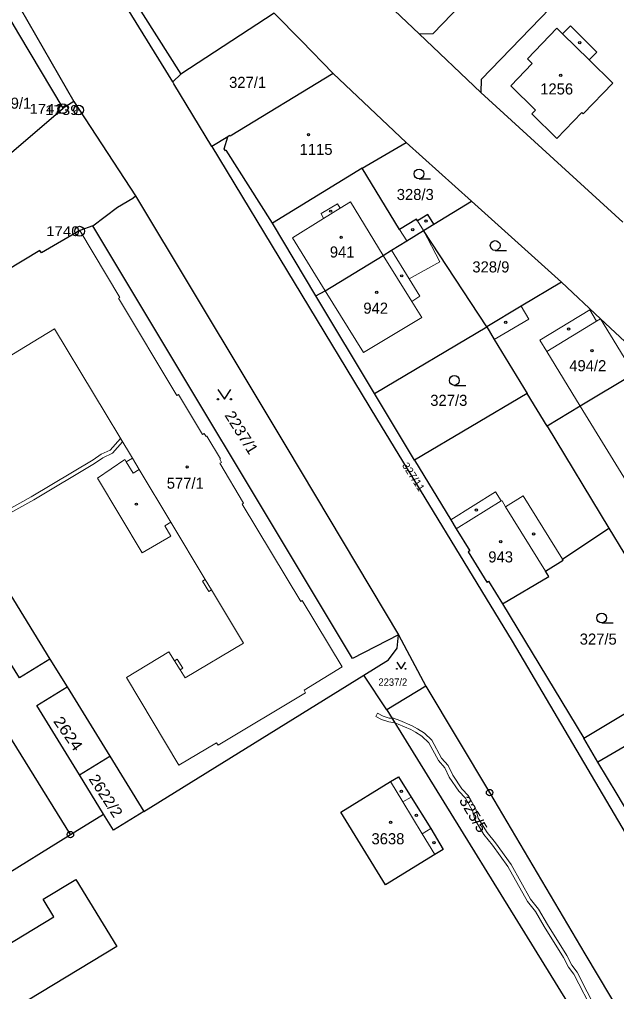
# Model space of a CAD drawing. Extents: x -679733 to -673243, y -1075091 to -1066557.
# Drawn here: x -676019.9 to -675928.2, y -1072252.4 to -1072103.3 of the extents above; entities that cross this region are included whole.
import ezdxf
from ezdxf.enums import TextEntityAlignment as Align

# ---------------------------------------------------------------- set-up
doc = ezdxf.new("R2010")
doc.units = 0
doc.header["$LTSCALE"] = 0.68
for name, color, linetype, lineweight in [('1', 7, 'Continuous', 25), ('13', 7, 'Continuous', 13), ('3', 7, 'Continuous', 25), ('4', 7, 'Continuous', 13), ('5', 7, 'Continuous', 25), ('8', 7, 'Continuous', 25)]:
    doc.layers.add(name, color=color, linetype=linetype, lineweight=lineweight)
doc.layers.add('2', color=7, linetype='Continuous')

msp = doc.modelspace()

# ---------------------------------------------------------------- linework, layer by layer
at = {"layer": '1'}
for p, q in [((-676011.66, -1072085.56), (-675995.07, -1072111.67)), ((-675949, -1072114.48), (-675958.48, -1072105.46)), ((-675960.5, -1072122.13), (-675971.7, -1072111.57)), ((-675949, -1072114.48), (-675927.21, -1072134.38)), ((-676011.5, -1072115.85), (-676013.15, -1072116.89)), ((-675967.23, -1072126.09), (-675960.5, -1072122.13)), ((-675950.47, -1072131.15), (-675960.5, -1072122.13)), ((-675956.24, -1072134.69), (-675950.47, -1072131.15)), ((-675936.62, -1072143.58), (-675950.47, -1072131.15)), ((-675929.38, -1072181.3), (-675916.07, -1072203.21)), ((-675945.71, -1072192.93), (-675933.22, -1072213.55)), ((-675963.46, -1072209.2), (-675966.99, -1072203.87)), ((-675933.22, -1072213.55), (-675916.07, -1072203.21)), ((-675957.46, -1072205.54), (-675963.46, -1072209.2)), ((-675963.46, -1072209.2), (-675930.36, -1072262.74)), ((-676010.66, -1072219.18), (-676006, -1072216.3)), ((-676055.87, -1072255.44), (-676012.06, -1072228.33))]:
    msp.add_line(p, q, dxfattribs=at)
for points in [[(-676051.66, -1072055.61), (-676041.29, -1072068.57), (-676020.94, -1072099.46), (-676011.5, -1072115.85), (-676002.04, -1072130.35)], [(-675990.34, -1072122.74), (-675996.15, -1072113.13), (-675996.34, -1072112.83), (-676012.81, -1072086.13)], [(-675976.24, -1072088.58), (-675969.9, -1072094.63), (-675958.48, -1072105.46)], [(-675930.8, -1072093.65), (-675948.97, -1072112.49), (-675949, -1072114.48)], [(-675958.48, -1072105.46), (-675956.35, -1072105.41), (-675947.74, -1072096.46)], [(-676013.15, -1072116.89), (-676019.98, -1072105.48), (-676022.66, -1072100.85)], [(-675971.7, -1072111.57), (-675976.56, -1072106.53), (-675980.75, -1072102.28), (-675995.07, -1072111.67), (-675996.34, -1072112.83)], [(-675971.7, -1072111.57), (-675987.53, -1072121.19), (-675987.59, -1072121.09), (-675987.89, -1072121.27)], [(-676027.08, -1072128.72), (-676026.9, -1072128.59), (-676026.97, -1072128.51), (-676024.74, -1072126.76), (-676013.15, -1072116.89)], [(-675981, -1072134.52), (-675988.13, -1072123.34), (-675988.23, -1072123.4), (-675988.41, -1072123.1), (-675987.89, -1072121.27), (-675990.34, -1072122.74)], [(-675990.34, -1072122.74), (-675965.06, -1072164.5), (-675944.22, -1072198.66), (-675920.45, -1072238.88), (-675899.68, -1072273.04), (-675879.13, -1072306.74), (-675849.47, -1072355.79), (-675790.19, -1072454.14)], [(-675956.24, -1072134.69), (-675957.18, -1072133.17), (-675958.76, -1072134.14), (-675958.92, -1072133.89), (-675961.49, -1072135.47), (-675967.23, -1072126.09), (-675981, -1072134.52)], [(-676008.59, -1072134.94), (-676004.81, -1072132.06), (-676002.47, -1072130.7), (-676002.04, -1072130.35)], [(-676002.04, -1072130.35), (-675984.64, -1072159.26), (-675978.83, -1072168.99), (-675961.64, -1072197.66), (-675957.46, -1072205.54)], [(-676008.59, -1072134.94), (-676010.58, -1072135.65), (-676016.49, -1072139.09), (-676016.72, -1072138.71), (-676032.8, -1072148.4), (-676032.57, -1072148.78), (-676038.37, -1072152.3), (-676046.51, -1072160.26)], [(-675961.64, -1072197.66), (-675968.73, -1072201.32), (-676008.59, -1072134.94)], [(-675959.18, -1072170.89), (-675965.35, -1072160.63), (-675974.36, -1072145.69), (-675981, -1072134.52)], [(-675974.36, -1072145.69), (-675972.91, -1072144.92), (-675964.04, -1072139.48), (-675962.74, -1072138.64), (-675960.4, -1072137.25), (-675957.83, -1072135.67), (-675956.24, -1072134.69)], [(-675965.35, -1072160.63), (-675948.12, -1072150.4), (-675957.83, -1072135.67)], [(-675936.62, -1072143.58), (-675942.83, -1072147.27), (-675948.12, -1072150.4)], [(-675923.12, -1072156.21), (-675930.65, -1072149.18), (-675936.62, -1072143.58)], [(-675948.12, -1072150.4), (-675946.95, -1072152.37), (-675941.89, -1072160.67)], [(-675923.12, -1072156.21), (-675925.47, -1072157.62), (-675933.75, -1072162.6), (-675938.85, -1072165.67), (-675929.38, -1072181.3)], [(-675938.85, -1072165.67), (-675941.89, -1072160.67), (-675959.18, -1072170.89)], [(-675959.18, -1072170.89), (-675953.64, -1072180.04), (-675952.8, -1072181.4), (-675950.72, -1072184.79), (-675950.97, -1072184.94), (-675948.1, -1072189.62), (-675947.84, -1072189.46), (-675945.71, -1072192.93)], [(-675945.71, -1072192.93), (-675938.56, -1072188.75), (-675939.11, -1072187.9), (-675936.39, -1072186.2), (-675936.49, -1072186.05), (-675929.38, -1072181.3)], [(-676027.64, -1072190.88), (-676023.35, -1072188.23), (-676015.2, -1072201.4), (-676012.56, -1072205.66), (-676006, -1072216.3), (-676000.77, -1072224.76), (-675966.99, -1072203.87)], [(-676015.2, -1072201.4), (-676019.85, -1072204.29), (-676027.79, -1072191.56), (-676027.64, -1072190.88)], [(-676012.06, -1072228.33), (-676032.81, -1072194.85), (-676034.65, -1072192.81)], [(-675966.99, -1072203.87), (-675963.2, -1072201.53), (-675961.87, -1072199.73), (-675961.64, -1072197.66)], [(-676010.66, -1072219.18), (-676017.22, -1072208.54), (-676012.56, -1072205.66)], [(-675957.46, -1072205.54), (-675947.66, -1072221.89), (-675933.02, -1072246.64), (-675925.29, -1072259.54)], [(-675906.6, -1072219.76), (-675914.77, -1072207.74), (-675931.04, -1072217.19)], [(-675914.5, -1072244.76), (-675916.25, -1072241.85), (-675918.79, -1072237.63), (-675923.45, -1072229.88), (-675928.1, -1072222.1), (-675931.04, -1072217.19), (-675933.22, -1072213.55)], [(-676012.06, -1072228.33), (-676006.96, -1072225.18), (-676010.66, -1072219.18)], [(-676000.77, -1072224.76), (-676005.43, -1072227.64), (-676006.96, -1072225.18)]]:
    msp.add_lwpolyline(points, dxfattribs=at)
for points in [[(-675944.43, -1072113.45), (-675940.61, -1072117.2), (-675941.17, -1072117.77), (-675937.35, -1072121.52), (-675933.52, -1072117.53), (-675933.29, -1072117.75), (-675928.75, -1072113.02), (-675932.38, -1072109.45), (-675931.21, -1072108.26), (-675935.25, -1072104.25), (-675936.45, -1072105.46), (-675937.33, -1072104.59), (-675941.84, -1072109.33), (-675941.12, -1072110.03)], [(-675963.64, -1072236.05), (-675970.54, -1072224.86), (-675962.89, -1072220.17), (-675961.65, -1072219.46), (-675959.69, -1072222.56), (-675956.72, -1072227.41), (-675954.82, -1072230.61), (-675956.06, -1072231.38)], [(-676014.59, -1072240.96), (-676016.22, -1072238.25), (-676011.2, -1072235.2), (-676004.91, -1072245.51), (-676043.63, -1072268.84), (-676048.24, -1072261.29)]]:
    msp.add_lwpolyline(points, close=True, dxfattribs=at)
at = {"layer": '13'}
for points in [[(-676032.79, -1072184.72), (-676032.37, -1072185.17), (-676030.41, -1072184.01), (-676017.65, -1072176.94), (-676008.33, -1072171.37), (-676007.05, -1072170.5), (-676005.58, -1072169.82), (-676004.04, -1072168.08), (-676004.35, -1072167.56), (-676005.96, -1072169.34), (-676007.35, -1072169.98), (-676008.56, -1072170.81), (-676018.08, -1072176.5), (-676030.87, -1072183.59)], [(-675965.16, -1072210.2), (-675964.28, -1072210.69), (-675963.17, -1072211.04), (-675962.24, -1072211.17), (-675962.69, -1072210.45), (-675963.07, -1072210.44), (-675964.04, -1072210.13), (-675964.87, -1072209.68)]]:
    msp.add_lwpolyline(points, close=True, dxfattribs=at)
msp.add_lwpolyline([(-675931.13, -1072255.44), (-675934.22, -1072249.43), (-675935.03, -1072248.34), (-675935.82, -1072246.87), (-675938.77, -1072242.11), (-675940.14, -1072239.77), (-675941.37, -1072238.23), (-675944.36, -1072232.92), (-675946.76, -1072229.58), (-675948.05, -1072227.99), (-675949.4, -1072225.79), (-675949.76, -1072224.42), (-675950.9, -1072222.4), (-675951.93, -1072221.3), (-675953.34, -1072219.19), (-675954.03, -1072217.72), (-675955.04, -1072216.6), (-675956.53, -1072213.84), (-675957.69, -1072212.75), (-675958.74, -1072212.08), (-675959.54, -1072211.66), (-675961.45, -1072210.83), (-675962.41, -1072210.46), (-675962.69, -1072210.45), (-675962.24, -1072211.17), (-675961.71, -1072211.37), (-675959.78, -1072212.22), (-675959.04, -1072212.6), (-675958.07, -1072213.21), (-675957.01, -1072214.22), (-675955.54, -1072216.94), (-675954.53, -1072218.06), (-675953.86, -1072219.49), (-675952.41, -1072221.68), (-675951.38, -1072222.76), (-675950.32, -1072224.66), (-675949.96, -1072226.03), (-675948.53, -1072228.33), (-675947.24, -1072229.94), (-675944.86, -1072233.24), (-675941.87, -1072238.57), (-675940.64, -1072240.11), (-675939.29, -1072242.43), (-675936.34, -1072247.19), (-675935.53, -1072248.66), (-675934.74, -1072249.75), (-675931.63, -1072255.76)], dxfattribs=at)
at = {"layer": '3'}
for p, q in [((-675958.503, -1072127.71), (-675956.753, -1072127.71)), ((-675946.813, -1072138.7), (-675945.063, -1072138.7)), ((-675953.073, -1072159.4), (-675951.323, -1072159.4)), ((-675930.453, -1072195.84), (-675928.703, -1072195.84))]:
    msp.add_line(p, q, dxfattribs=at)
for points in [[(-675989.4, -1072160.039), (-675988.4, -1072161.54), (-675987.4, -1072160.039)], [(-675961.92, -1072201.894), (-675961.25, -1072202.9), (-675960.58, -1072201.894)]]:
    msp.add_lwpolyline(points, dxfattribs=at)
for centre, radius in [((-675958.5029, -1072126.9598), 0.75), ((-675946.8129, -1072137.9498), 0.75), ((-675953.0729, -1072158.6498), 0.75), ((-675989.4, -1072161.5395), 0.1), ((-675987.4, -1072161.5395), 0.1), ((-675930.4529, -1072195.0898), 0.75), ((-675961.92, -1072202.8996), 0.067), ((-675960.58, -1072202.8996), 0.067)]:
    msp.add_circle(centre, radius, dxfattribs=at)
at = {"layer": '4'}
for p, q in [((-675936.45, -1072105.46), (-675932.38, -1072109.45)), ((-675969.05, -1072131.24), (-675970.62, -1072132.22)), ((-675964.04, -1072139.48), (-675969.05, -1072131.24)), ((-675971.04, -1072131.54), (-675973.55, -1072133.04)), ((-675973.16, -1072133.81), (-675970.62, -1072132.22)), ((-675970.62, -1072132.22), (-675971.04, -1072131.54)), ((-675973.16, -1072133.81), (-675977.95, -1072136.79)), ((-675973.55, -1072133.04), (-675973.16, -1072133.81)), ((-675958.76, -1072134.14), (-675957.83, -1072135.67)), ((-676010.58, -1072135.65), (-676004.44, -1072145.91)), ((-675961.49, -1072135.47), (-675960.4, -1072137.25)), ((-675955.29, -1072140.44), (-675957.83, -1072135.67)), ((-675977.95, -1072136.79), (-675972.91, -1072144.92)), ((-675962.74, -1072138.64), (-675960.01, -1072143.05)), ((-675959.63, -1072146.52), (-675964.04, -1072139.48)), ((-675960.01, -1072143.05), (-675955.29, -1072140.44)), ((-675960.01, -1072143.05), (-675958.36, -1072145.73)), ((-676004.44, -1072145.91), (-676004.65, -1072146.04)), ((-676004.65, -1072146.04), (-675995.68, -1072160.94)), ((-675972.91, -1072144.92), (-675967.05, -1072154.38)), ((-675959.63, -1072146.52), (-675958.36, -1072145.73)), ((-675958.1, -1072148.97), (-675959.63, -1072146.52)), ((-675941.66, -1072149.24), (-675942.83, -1072147.27)), ((-675967.05, -1072154.38), (-675958.1, -1072148.97)), ((-675939.94, -1072152.48), (-675932.28, -1072147.83)), ((-675932.28, -1072147.83), (-675931.24, -1072149.54)), ((-675931.24, -1072149.54), (-675930.65, -1072149.18)), ((-675925.47, -1072157.62), (-675930.65, -1072149.18)), ((-675946.95, -1072152.37), (-675941.66, -1072149.24)), ((-675938.9, -1072154.19), (-675931.24, -1072149.54)), ((-676014.47, -1072150.75), (-676026.21, -1072157.85)), ((-676002.52, -1072170.59), (-676014.47, -1072150.75)), ((-675938.9, -1072154.19), (-675939.94, -1072152.48)), ((-675933.75, -1072162.6), (-675938.9, -1072154.19)), ((-675995.68, -1072160.94), (-675995.47, -1072160.81)), ((-675995.47, -1072160.81), (-675991.76, -1072166.95)), ((-675933.75, -1072162.6), (-675913.85, -1072195.08)), ((-675991.76, -1072166.95), (-675991.52, -1072166.78)), ((-675991.52, -1072166.78), (-675991.19, -1072167.24)), ((-675991.19, -1072167.24), (-675991.1, -1072167.19)), ((-675991.1, -1072167.19), (-675988.99, -1072170.69)), ((-676007.9, -1072173.62), (-676003.69, -1072170.77)), ((-676003.69, -1072170.77), (-676003.46, -1072171.15)), ((-676003.46, -1072171.15), (-676002.52, -1072170.59)), ((-676002.43, -1072172.87), (-676003.46, -1072171.15)), ((-676002.52, -1072170.59), (-676001.48, -1072172.3)), ((-675988.85, -1072171.22), (-675989.12, -1072171.35)), ((-675989.12, -1072171.35), (-675985.45, -1072177.49)), ((-675988.99, -1072170.69), (-675989.08, -1072170.74)), ((-675989.08, -1072170.74), (-675988.85, -1072171.22)), ((-676001.48, -1072172.3), (-676002.43, -1072172.87)), ((-676001.48, -1072172.3), (-675996.62, -1072180.38)), ((-676001.01, -1072185.1), (-676007.9, -1072173.62)), ((-675953.64, -1072180.04), (-675946.76, -1072175.76)), ((-675946.76, -1072175.76), (-675945.91, -1072177.12)), ((-675985.45, -1072177.49), (-675985.67, -1072177.62)), ((-675952.8, -1072181.4), (-675945.91, -1072177.12)), ((-675945.91, -1072177.12), (-675945.75, -1072177.12)), ((-675945.75, -1072177.12), (-675945.24, -1072178.06)), ((-675945.24, -1072178.06), (-675942.52, -1072176.37)), ((-675942.52, -1072176.37), (-675936.49, -1072186.05)), ((-675985.67, -1072177.62), (-675976.67, -1072192.54)), ((-675939.11, -1072187.9), (-675945.24, -1072178.06)), ((-675996.62, -1072180.38), (-675997.56, -1072180.94)), ((-675991.33, -1072189.19), (-675996.62, -1072180.38)), ((-675997.56, -1072180.94), (-675996.64, -1072182.53)), ((-675996.64, -1072182.53), (-676001.01, -1072185.1)), ((-675991.76, -1072189.45), (-675991.33, -1072189.19)), ((-675991.33, -1072189.19), (-675990.38, -1072190.77)), ((-675985.47, -1072198.95), (-675990.38, -1072190.77)), ((-675976.67, -1072192.54), (-675976.46, -1072192.41)), ((-675970.33, -1072202.59), (-675976.46, -1072192.41)), ((-675994.42, -1072204.29), (-675985.47, -1072198.95)), ((-676003.45, -1072204.24), (-675996.92, -1072200.31)), ((-675996.92, -1072200.31), (-675996.06, -1072201.69)), ((-675996.06, -1072201.69), (-675995.65, -1072201.43)), ((-675995.65, -1072201.43), (-675994.79, -1072202.79)), ((-675995.2, -1072203.05), (-675996.06, -1072201.69)), ((-675994.79, -1072202.79), (-675995.2, -1072203.05)), ((-675976.16, -1072206.16), (-675970.33, -1072202.59)), ((-676003.45, -1072204.24), (-675995.4, -1072217.69)), ((-675995.2, -1072203.05), (-675994.42, -1072204.29)), ((-675989.36, -1072214.62), (-675975.93, -1072206.55)), ((-675975.93, -1072206.55), (-675976.16, -1072206.16)), ((-675995.4, -1072217.69), (-675989.59, -1072214.23)), ((-675989.59, -1072214.23), (-675989.36, -1072214.62)), ((-675962.89, -1072220.17), (-675960.97, -1072223.3)), ((-675960.97, -1072223.3), (-675959.69, -1072222.56)), ((-675960.97, -1072223.3), (-675958.01, -1072228.2)), ((-675958.01, -1072228.2), (-675956.72, -1072227.41)), ((-675958.01, -1072228.2), (-675956.06, -1072231.38))]:
    msp.add_line(p, q, dxfattribs=at)
msp.add_lwpolyline([(-675990.38, -1072190.77), (-675990.81, -1072191.02), (-675991.76, -1072189.45)], dxfattribs=at)
at = {"layer": '5'}
for centre in [(-675933.8268, -1072106.8492), (-675936.7468, -1072111.8292), (-675975.4868, -1072120.9492), (-675972.0668, -1072132.6792), (-675957.4168, -1072134.1992), (-675959.4668, -1072135.5192), (-675970.4668, -1072136.6792), (-675961.1668, -1072142.5992), (-675965.0068, -1072145.1392), (-675945.1968, -1072149.7392), (-675935.5268, -1072150.7592), (-675931.9468, -1072154.0892), (-675994.1168, -1072171.9192), (-676001.9168, -1072177.6292), (-675949.7068, -1072178.5392), (-675940.9068, -1072182.1992), (-675945.9668, -1072183.3692), (-675961.2168, -1072221.6992), (-675958.9068, -1072225.3792), (-675962.8768, -1072226.4592), (-675956.2168, -1072229.5492)]:
    msp.add_circle(centre, 0.175, dxfattribs=at)
at = {"layer": '8'}
for centre, radius in [((-676013.21, -1072116.9698), 0.75), ((-676010.8, -1072117.1698), 0.75), ((-676013.21, -1072116.9698), 0.03), ((-676010.8, -1072117.1698), 0.03), ((-676010.64, -1072135.7498), 0.75), ((-676010.64, -1072135.7498), 0.03), ((-675947.66, -1072221.8899), 0.5), ((-675947.66, -1072221.8899), 0.0303), ((-676012.06, -1072228.3299), 0.5), ((-676012.06, -1072228.3299), 0.0303)]:
    msp.add_circle(centre, radius, dxfattribs=at)

# ---------------------------------------------------------------- texts
at = {"layer": '2'}
for s, p in [('327/1', (-675987.68, -1072113.769)), ('479/1', (-676023.75, -1072116.96)), ('1115', (-675976.85, -1072124.05)), ('328/3', (-675961.93, -1072130.97)), ('941', (-675972.21, -1072139.79)), ('328/9', (-675950.32, -1072142.08)), ('942', (-675967.06, -1072148.41)), ('494/2', (-675935.44, -1072157.239)), ('327/3', (-675956.78, -1072162.55)), ('577/1', (-675997.25, -1072175.259)), ('943', (-675947.87, -1072186.57)), ('327/5', (-675933.83, -1072199.18)), ('3638', (-675965.81, -1072229.81))]:
    msp.add_text(s, height=1.7, dxfattribs=at).set_placement(p)
msp.add_text('1256', height=1.7, dxfattribs=at).set_placement((-675937.37, -1072114.779), align=Align.CENTER)
for s, height, rotation, width, p in [('2237/1', 1.7, 302, 1.05, (-675988.43, -1072163.98)), ('327/11', 1.14, 303, 1.05, (-675961.168, -1072171.68)), ('2624', 1.7, 305, 1.15, (-676014.756, -1072210.927)), ('2622/2', 1.7, 303, 1.05, (-676009.312, -1072219.772)), ('325/5', 1.7, 301, 1.05, (-675952.428, -1072223.087))]:
    msp.add_text(s, height=height, rotation=rotation, dxfattribs=dict(at, width=width)).set_placement(p)
at = {"layer": '2', "width": 0.95}
msp.add_text('2237/2', height=1.14, dxfattribs=at).set_placement((-675964.75, -1072205.499))
at = {"layer": '8', "width": 1.15}
for s, p in [('1741', (-676013.209, -1072117.72)), ('1739', (-676010.799, -1072117.919)), ('1740', (-676010.639, -1072136.5))]:
    msp.add_text(s, height=1.5, dxfattribs=at).set_placement(p, align=Align.RIGHT)

doc.saveas('drawing.dxf')
